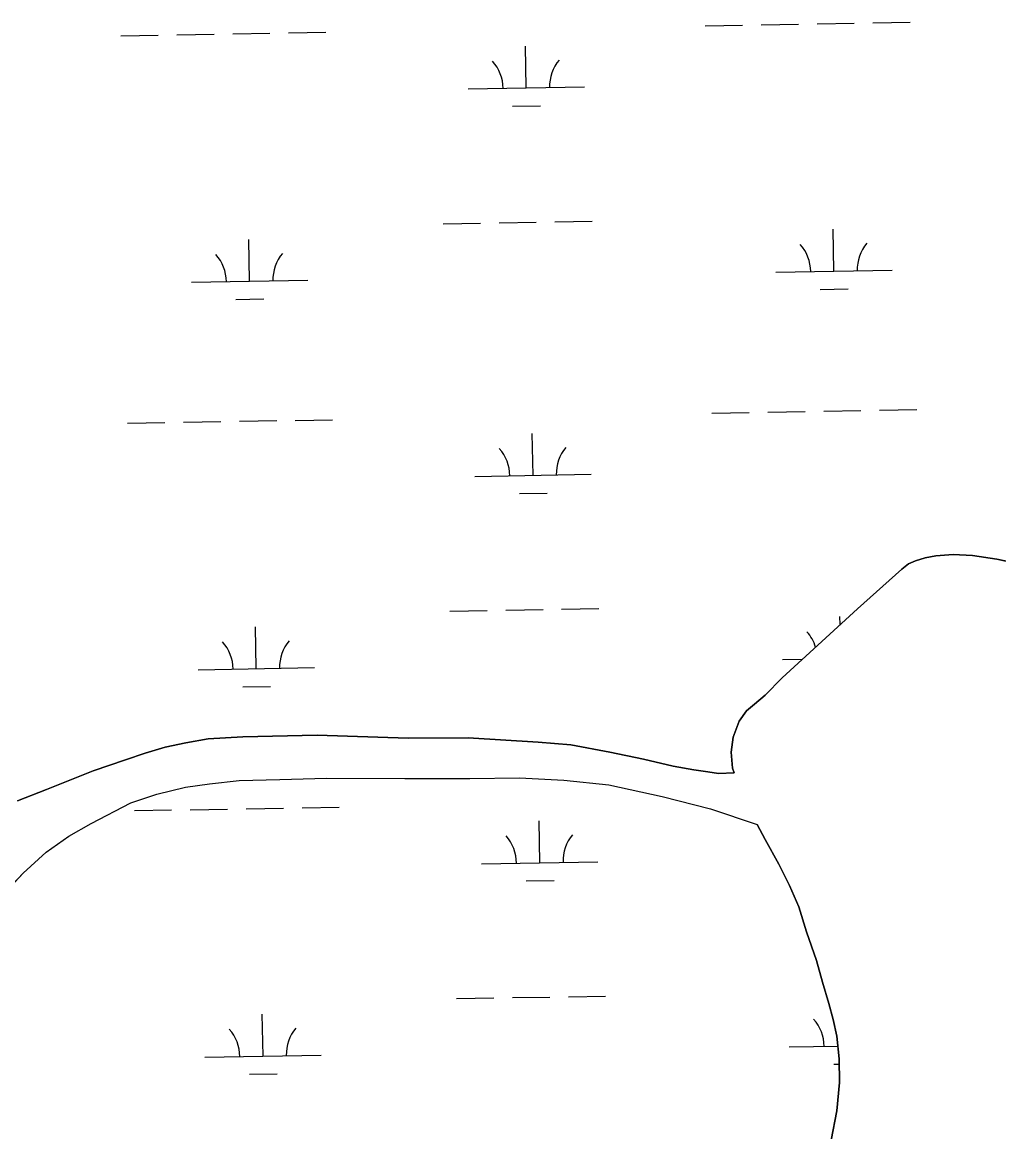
# Model space of a CAD drawing. Extents: x 3892998 to 3931244, y 278583 to 304547.
# Drawn here: x 3920691 to 3921530, y 300467 to 301420 of the extents above; entities that cross this region are included whole.
import ezdxf

# ---------------------------------------------------------------- set-up
doc = ezdxf.new("R2010")
doc.units = 0
doc.layers.add('V-TOPO-SHOR', color=7, linetype='Continuous')
doc.layers.add('V-WETL-SWMP', color=7, linetype='Continuous')

msp = doc.modelspace()

# ---------------------------------------------------------------- linework, layer by layer
at = {"layer": 'V-TOPO-SHOR'}
for points in [[(3921302.26, 300775.48), (3921300.98, 300779.72), (3921299.7, 300793.46), (3921301.62, 300806.16), (3921306.63, 300819.91), (3921312.97, 300828.78), (3921319.72, 300834.59), (3921329.1, 300842.43), (3921343.65, 300857.24), (3921408.14, 300916.48), (3921446.21, 300950.56), (3921452.12, 300954.94), (3921457.99, 300957.7), (3921466.44, 300960.24), (3921475.52, 300961.96), (3921490.38, 300963.05), (3921506.97, 300962.16), (3921528.02, 300959.08), (3921555.78, 300953.09)], [(3920686.73, 300751.43), (3920711.74, 300761.4), (3920751.97, 300777.4), (3920779.56, 300786.78), (3920796.5, 300792.44), (3920813.77, 300797.57), (3920831.53, 300801.47), (3920850.66, 300804.82), (3920880.49, 300806.52), (3920944.27, 300807.93), (3921022.32, 300805.36), (3921073.95, 300805.68), (3921134.14, 300801.97), (3921162.14, 300799.57), (3921195.59, 300793.22), (3921224.37, 300787.33), (3921249.86, 300781.35), (3921267.8, 300778.32), (3921279.71, 300776.47), (3921289.03, 300775.03), (3921302.26, 300775.48)], [(3920552.25, 300567.62), (3920571.9, 300577.89), (3920591.96, 300590.91), (3920619.29, 300611.38), (3920662.7, 300658.66), (3920691.67, 300689.32), (3920711.51, 300707.55), (3920730.89, 300721.28), (3920750.03, 300732.08), (3920784.06, 300749.97), (3920806.59, 300757.39), (3920831.15, 300763.38), (3920851.66, 300766.18), (3920877.19, 300769.03), (3920912.2, 300769.92), (3920952.24, 300771.03), (3921019.44, 300770.8), (3921075.38, 300770.66), (3921118, 300771.2), (3921156.06, 300769.41), (3921194.59, 300765.37), (3921240.6, 300755.25), (3921282.08, 300744.73), (3921322.05, 300731.19)], [(3921385.7, 300460.29), (3921390.5, 300485.5), (3921392.69, 300509.64), (3921392.54, 300530.12), (3921390.58, 300549.36), (3921387.39, 300563.95), (3921383.68, 300577.43), (3921378.32, 300595.94), (3921372.96, 300614.46), (3921364.37, 300639.18), (3921357.79, 300660.62), (3921350, 300678.87), (3921340.6, 300697.16), (3921329.01, 300718.25), (3921322.05, 300731.19)]]:
    msp.add_lwpolyline(points, dxfattribs=at)
at = {"layer": 'V-WETL-SWMP'}
for p, q in [((3921277.55, 301417.09), (3921309.54, 301417.64)), ((3921325.54, 301417.92), (3921357.53, 301418.47)), ((3921373.53, 301418.75), (3921405.53, 301419.3)), ((3921421.52, 301419.58), (3921453.52, 301420.13)), ((3920775.71, 301408.4), (3920807.71, 301408.95)), ((3920823.71, 301409.23), (3920855.7, 301409.78)), ((3920871.7, 301410.06), (3920903.69, 301410.61)), ((3920919.69, 301410.89), (3920951.69, 301411.45)), ((3921123.85, 301363.68), (3921123.23, 301399.67)), ((3921073.86, 301362.81), (3921173.85, 301364.54)), ((3921112.12, 301348.04), (3921136.12, 301348.45)), ((3921052.46, 301246.99), (3921084.45, 301247.54)), ((3921100.45, 301247.82), (3921132.44, 301248.38)), ((3921148.44, 301248.65), (3921180.44, 301249.21)), ((3921388.05, 301206.36), (3921387.43, 301242.36)), ((3920886.22, 301197.68), (3920885.6, 301233.67)), ((3921338.06, 301205.5), (3921438.05, 301207.23)), ((3920836.23, 301196.81), (3920936.21, 301198.54)), ((3921376.32, 301190.73), (3921400.32, 301191.14)), ((3920874.49, 301182.04), (3920898.49, 301182.46)), ((3921283.3, 301084.46), (3921315.3, 301085.01)), ((3921331.3, 301085.29), (3921363.29, 301085.85)), ((3921379.29, 301086.12), (3921411.28, 301086.68)), ((3921427.28, 301086.95), (3921459.28, 301087.51)), ((3920781.47, 301075.77), (3920813.47, 301076.33)), ((3920829.46, 301076.6), (3920861.46, 301077.16)), ((3920877.46, 301077.44), (3920909.45, 301077.99)), ((3920925.45, 301078.27), (3920957.44, 301078.82)), ((3921129.61, 301031.05), (3921128.99, 301067.05)), ((3921079.62, 301030.19), (3921179.6, 301031.92)), ((3921117.88, 301015.41), (3921141.88, 301015.83)), ((3921457.99, 300957.7), (3921452.12, 300954.94)), ((3921466.44, 300960.24), (3921457.99, 300957.7)), ((3921475.52, 300961.95), (3921466.44, 300960.24)), ((3921490.38, 300963.05), (3921475.52, 300961.95)), ((3921506.97, 300962.16), (3921490.38, 300963.05)), ((3921528.02, 300959.08), (3921506.97, 300962.16)), ((3921555.78, 300953.09), (3921528.02, 300959.08)), ((3921446.21, 300950.56), (3921408.14, 300916.48)), ((3921452.12, 300954.94), (3921446.21, 300950.56)), ((3921058.21, 300914.37), (3921090.21, 300914.92)), ((3921106.21, 300915.2), (3921138.2, 300915.75)), ((3921154.2, 300916.03), (3921186.19, 300916.58)), ((3921408.14, 300916.48), (3921343.65, 300857.24)), ((3921393.31, 300902.86), (3921393.19, 300909.73)), ((3920891.98, 300865.05), (3920891.35, 300901.05)), ((3921343.82, 300872.87), (3921360.99, 300873.17)), ((3920841.99, 300864.19), (3920941.97, 300865.92)), ((3921343.65, 300857.24), (3921329.1, 300842.43)), ((3920880.25, 300849.41), (3920904.24, 300849.83)), ((3921329.1, 300842.43), (3921319.72, 300834.59)), ((3921319.72, 300834.59), (3921312.97, 300828.78)), ((3921312.97, 300828.78), (3921306.62, 300819.91)), ((3921306.62, 300819.91), (3921301.62, 300806.16)), ((3920850.66, 300804.82), (3920831.53, 300801.47)), ((3920880.5, 300806.52), (3920850.66, 300804.82)), ((3920944.27, 300807.93), (3920880.5, 300806.52)), ((3921022.33, 300805.36), (3920944.27, 300807.93)), ((3921073.95, 300805.68), (3921022.33, 300805.36)), ((3921134.14, 300801.97), (3921073.95, 300805.68)), ((3921301.62, 300806.16), (3921299.7, 300793.46)), ((3920813.77, 300797.56), (3920796.5, 300792.44)), ((3920831.53, 300801.47), (3920813.77, 300797.56)), ((3921162.14, 300799.57), (3921134.14, 300801.97)), ((3921195.59, 300793.22), (3921162.14, 300799.57)), ((3921224.37, 300787.33), (3921195.59, 300793.22)), ((3921299.7, 300793.46), (3921300.98, 300779.72)), ((3920779.56, 300786.78), (3920751.97, 300777.4)), ((3920796.5, 300792.44), (3920779.56, 300786.78)), ((3921249.86, 300781.35), (3921224.37, 300787.33)), ((3920751.97, 300777.4), (3920711.74, 300761.4)), ((3921267.8, 300778.32), (3921249.86, 300781.35)), ((3921279.71, 300776.47), (3921267.8, 300778.32)), ((3921289.03, 300775.03), (3921279.71, 300776.47)), ((3921302.26, 300775.48), (3921289.03, 300775.03)), ((3921300.98, 300779.72), (3921302.26, 300775.48)), ((3920831.15, 300763.38), (3920851.66, 300766.18)), ((3920851.66, 300766.18), (3920877.19, 300769.03)), ((3920877.19, 300769.03), (3920912.2, 300769.92)), ((3920912.2, 300769.92), (3920952.24, 300771.03)), ((3920952.24, 300771.03), (3921019.44, 300770.8)), ((3921019.44, 300770.8), (3921075.38, 300770.66)), ((3921075.38, 300770.66), (3921118, 300771.2)), ((3921118, 300771.2), (3921156.06, 300769.41)), ((3921156.06, 300769.41), (3921194.59, 300765.37)), ((3921194.59, 300765.37), (3921240.6, 300755.25)), ((3920711.74, 300761.4), (3920686.73, 300751.43)), ((3920784.06, 300749.97), (3920806.59, 300757.39)), ((3920806.59, 300757.39), (3920831.15, 300763.38)), ((3921240.6, 300755.25), (3921282.08, 300744.73)), ((3920750.03, 300732.08), (3920784.06, 300749.97)), ((3920931.21, 300745.64), (3920963.2, 300746.19)), ((3920787.23, 300743.15), (3920819.22, 300743.7)), ((3920835.22, 300743.98), (3920867.22, 300744.53)), ((3920883.21, 300744.81), (3920915.21, 300745.36)), ((3921282.08, 300744.73), (3921322.05, 300731.19)), ((3920730.89, 300721.28), (3920750.03, 300732.08)), ((3921135.37, 300698.43), (3921134.75, 300734.42)), ((3921322.05, 300731.19), (3921329.01, 300718.25)), ((3920711.51, 300707.55), (3920730.89, 300721.28)), ((3921329.01, 300718.25), (3921340.6, 300697.16)), ((3920691.67, 300689.32), (3920711.51, 300707.55)), ((3921085.38, 300697.56), (3921185.36, 300699.29)), ((3920662.7, 300658.66), (3920691.67, 300689.32)), ((3921340.6, 300697.16), (3921350, 300678.87)), ((3921123.64, 300682.79), (3921147.64, 300683.2)), ((3921350, 300678.87), (3921357.78, 300660.62)), ((3921357.78, 300660.62), (3921364.36, 300639.18)), ((3921364.36, 300639.18), (3921372.96, 300614.46)), ((3921372.96, 300614.46), (3921378.32, 300595.94)), ((3921378.32, 300595.94), (3921383.68, 300577.43)), ((3921159.96, 300583.4), (3921191.95, 300583.96)), ((3921063.97, 300581.74), (3921095.97, 300582.29)), ((3921111.96, 300582.57), (3921143.96, 300583.13)), ((3921383.68, 300577.43), (3921387.39, 300563.95)), ((3920897.74, 300532.43), (3920897.11, 300568.42)), ((3921387.39, 300563.95), (3921390.58, 300549.36)), ((3921390.58, 300549.36), (3921392.54, 300530.12)), ((3921349.58, 300540.25), (3921391.44, 300540.97)), ((3920847.74, 300531.56), (3920947.73, 300533.29)), ((3921392.54, 300530.12), (3921392.69, 300509.64)), ((3920886, 300516.79), (3920910, 300517.2)), ((3921387.84, 300525.48), (3921392.57, 300525.56)), ((3921392.69, 300509.64), (3921390.5, 300485.5)), ((3921390.5, 300485.5), (3921385.7, 300460.29))]:
    msp.add_line(p, q, dxfattribs=at)
for centre, start, end in [((3921068.61, 301363.19), 0.21988, 41.76354), ((3921179.08, 301365.11), 140.21988, 181.76354), ((3921332.81, 301205.88), 0.21988, 41.76354), ((3921443.28, 301207.79), 140.21988, 181.76354), ((3920830.98, 301197.19), 0.21988, 41.76354), ((3920941.45, 301199.11), 140.21988, 181.76354), ((3921074.37, 301030.57), 0.21988, 41.76354), ((3921184.84, 301032.48), 140.21988, 181.76354), ((3920947.2, 300866.48), 140.21988, 181.76354), ((3921338.57, 300873.26), 16.96515, 41.76354), ((3920836.73, 300864.57), 0.21988, 41.76354), ((3921080.13, 300697.94), 0.21988, 41.76354), ((3921190.6, 300699.86), 140.21988, 181.76354), ((3920842.49, 300531.94), 0.21988, 41.76354), ((3920952.96, 300533.86), 140.21988, 181.76354), ((3921344.33, 300540.63), 0.21988, 41.76354)]:
    msp.add_arc(centre, 35.25, start, end, dxfattribs=at)

doc.saveas('drawing.dxf')
